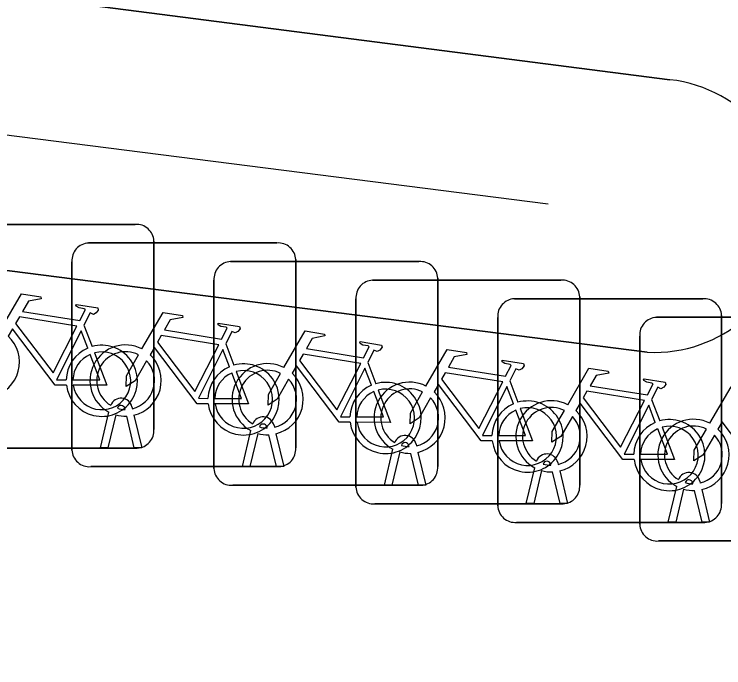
# Model space of a CAD drawing. Extents: x 160663 to 161506, y 382245 to 383291.
# Drawn here: x 160891.903 to 160895.071, y 383228.95 to 383231.87 of the extents above; entities that cross this region are included whole.
import ezdxf

# ---------------------------------------------------------------- set-up
doc = ezdxf.new("R2010")
doc.units = 0
for name, color, linetype in [('IMGEO_Fietsenrek', 7, 'Continuous'), ('IMGEO_Groenvoorziening', 7, 'Continuous'), ('IMGEO_Haag', 7, 'Continuous'), ('IMGEO_Hek', 7, 'Continuous'), ('IMGEO_Voetgangersgebied_open', 7, 'Continuous')]:
    doc.layers.add(name, color=color, linetype=linetype)

msp = doc.modelspace()

# ---------------------------------------------------------------- linework, layer by layer
at = {"layer": 'IMGEO_Fietsenrek'}
for p, q in [((160891.6019, 383230.9305), (160892.4428, 383230.9305)), ((160892.4428, 383230.9305), (160891.6019, 383230.9305)), ((160892.2349, 383230.8475), (160893.0758, 383230.8475)), ((160893.0758, 383230.8475), (160892.2349, 383230.8475)), ((160892.5265, 383230.8561), (160892.5265, 383230.0152)), ((160892.5265, 383230.0152), (160892.5265, 383230.8561)), ((160892.1605, 383229.9229), (160892.1605, 383230.7638)), ((160892.1605, 383230.7638), (160892.1605, 383229.9229)), ((160892.8689, 383230.7645), (160893.7098, 383230.7645)), ((160893.7098, 383230.7645), (160892.8689, 383230.7645)), ((160893.1595, 383230.7731), (160893.1595, 383229.9322)), ((160893.1595, 383229.9322), (160893.1595, 383230.7731)), ((160892.7945, 383229.8399), (160892.7945, 383230.6808)), ((160892.7945, 383230.6808), (160892.7945, 383229.8399)), ((160893.5029, 383230.6815), (160894.3438, 383230.6815)), ((160894.3438, 383230.6815), (160893.5029, 383230.6815)), ((160893.7935, 383230.6901), (160893.7935, 383229.8492)), ((160893.7935, 383229.8492), (160893.7935, 383230.6901)), ((160893.4285, 383229.7569), (160893.4285, 383230.5978)), ((160893.4285, 383230.5978), (160893.4285, 383229.7569)), ((160894.1359, 383230.5985), (160894.9768, 383230.5985)), ((160894.9768, 383230.5985), (160894.1359, 383230.5985)), ((160894.4275, 383230.6071), (160894.4275, 383229.7662)), ((160894.4275, 383229.7662), (160894.4275, 383230.6071)), ((160895.0605, 383230.5241), (160895.0605, 383229.6832)), ((160895.0605, 383229.6832), (160895.0605, 383230.5241)), ((160894.0615, 383229.6739), (160894.0615, 383230.5148)), ((160894.0615, 383230.5148), (160894.0615, 383229.6739)), ((160894.7699, 383230.5155), (160895.6108, 383230.5155)), ((160895.6108, 383230.5155), (160894.7699, 383230.5155)), ((160892.2142, 383230.4802), (160892.2505, 383230.385)), ((160894.6955, 383229.5909), (160894.6955, 383230.4318)), ((160894.6955, 383230.4318), (160894.6955, 383229.5909)), ((160892.8472, 383230.3972), (160892.8835, 383230.302)), ((160893.4812, 383230.3142), (160893.5175, 383230.219)), ((160894.1152, 383230.2312), (160894.1515, 383230.136)), ((160894.7482, 383230.1482), (160894.7845, 383230.053)), ((160892.4286, 383230.1154), (160892.4304, 383230.1075)), ((160892.2875, 383229.9323), (160892.3258, 383230.0923)), ((160892.3562, 383230.0801), (160892.3209, 383229.9323)), ((160892.3979, 383230.1039), (160892.3969, 383230.1082)), ((160892.4374, 383230.0783), (160892.4724, 383229.9323)), ((160892.439, 383229.9323), (160892.4051, 383230.074)), ((160893.0319, 383230.0209), (160893.0309, 383230.0252)), ((160893.0626, 383230.0324), (160893.0644, 383230.0245)), ((160892.9215, 383229.8493), (160892.9598, 383230.0093)), ((160892.9902, 383229.9971), (160892.9549, 383229.8493)), ((160893.073, 383229.8493), (160893.0391, 383229.991)), ((160893.0714, 383229.9953), (160893.1064, 383229.8493)), ((160892.4521, 383229.9315), (160891.6112, 383229.9315)), ((160891.6112, 383229.9315), (160892.4521, 383229.9315)), ((160892.3209, 383229.9323), (160892.2875, 383229.9323)), ((160892.4724, 383229.9323), (160892.439, 383229.9323)), ((160893.5555, 383229.7663), (160893.5938, 383229.9263)), ((160893.6659, 383229.9379), (160893.6649, 383229.9422)), ((160893.6966, 383229.9494), (160893.6984, 383229.9415)), ((160893.6242, 383229.9141), (160893.5889, 383229.7663)), ((160893.707, 383229.7663), (160893.6731, 383229.908)), ((160893.7054, 383229.9123), (160893.7404, 383229.7663)), ((160894.2989, 383229.8549), (160894.2979, 383229.8592)), ((160894.3296, 383229.8664), (160894.3314, 383229.8585)), ((160893.0851, 383229.8485), (160892.2442, 383229.8485)), ((160892.2442, 383229.8485), (160893.0851, 383229.8485)), ((160892.9549, 383229.8493), (160892.9215, 383229.8493)), ((160893.1064, 383229.8493), (160893.073, 383229.8493)), ((160894.1885, 383229.6833), (160894.2268, 383229.8433)), ((160894.2572, 383229.8311), (160894.2219, 383229.6833)), ((160894.34, 383229.6833), (160894.3061, 383229.825)), ((160894.3384, 383229.8293), (160894.3734, 383229.6833)), ((160893.7191, 383229.7655), (160892.8782, 383229.7655)), ((160892.8782, 383229.7655), (160893.7191, 383229.7655)), ((160893.5889, 383229.7663), (160893.5555, 383229.7663)), ((160893.7404, 383229.7663), (160893.707, 383229.7663)), ((160894.8225, 383229.6003), (160894.8608, 383229.7603)), ((160894.9329, 383229.7719), (160894.9319, 383229.7762)), ((160894.9636, 383229.7834), (160894.9654, 383229.7755)), ((160894.8912, 383229.7481), (160894.8559, 383229.6003)), ((160894.974, 383229.6003), (160894.9401, 383229.742)), ((160894.9724, 383229.7463), (160895.0074, 383229.6003)), ((160894.3531, 383229.6825), (160893.5122, 383229.6825)), ((160893.5122, 383229.6825), (160894.3531, 383229.6825)), ((160894.2219, 383229.6833), (160894.1885, 383229.6833)), ((160894.3734, 383229.6833), (160894.34, 383229.6833)), ((160894.9861, 383229.5995), (160894.1452, 383229.5995)), ((160894.1452, 383229.5995), (160894.9861, 383229.5995)), ((160894.8559, 383229.6003), (160894.8225, 383229.6003)), ((160895.0074, 383229.6003), (160894.974, 383229.6003)), ((160895.6201, 383229.5165), (160894.7792, 383229.5165)), ((160894.7792, 383229.5165), (160895.6201, 383229.5165))]:
    msp.add_line(p, q, dxfattribs=at)
for points in [[(160891.8401, 383230.4572), (160891.9348, 383230.6207), (160892.021, 383230.6069), (160892.0227, 383230.5982), (160891.9666, 383230.5873), (160891.9404, 383230.542), (160892.1956, 383230.5012)], [(160892.1956, 383230.5012), (160892.2206, 383230.55), (160892.2155, 383230.554), (160892.1923, 383230.5577), (160892.1796, 383230.5652), (160892.1786, 383230.5683), (160892.1808, 383230.5729), (160892.2756, 383230.5578), (160892.2779, 383230.5475), (160892.2685, 383230.5351), (160892.2561, 383230.5287), (160892.2416, 383230.5349), (160892.2142, 383230.4802)], [(160892.4731, 383230.3742), (160892.5678, 383230.5377), (160892.654, 383230.5239), (160892.6557, 383230.5152), (160892.5996, 383230.5043), (160892.5734, 383230.459), (160892.8286, 383230.4182)], [(160892.1827, 383230.476), (160891.9259, 383230.517), (160891.9092, 383230.4882), (160892.0762, 383230.2679), (160892.1827, 383230.476)], [(160892.8286, 383230.4182), (160892.8536, 383230.467), (160892.8485, 383230.471), (160892.8253, 383230.4747), (160892.8126, 383230.4822), (160892.8116, 383230.4853), (160892.8138, 383230.4899), (160892.9086, 383230.4748), (160892.9109, 383230.4645), (160892.9015, 383230.4521), (160892.8891, 383230.4457), (160892.8746, 383230.4519), (160892.8472, 383230.3972)], [(160892.1358, 383230.2125), (160892.0861, 383230.2126), (160891.8954, 383230.4643), (160891.8764, 383230.4315)], [(160892.2307, 383230.378), (160892.2014, 383230.4548), (160892.092, 383230.2367), (160892.1347, 383230.2366)], [(160892.8157, 383230.393), (160892.5589, 383230.434), (160892.5422, 383230.4052), (160892.7092, 383230.1849), (160892.8157, 383230.393)], [(160893.1071, 383230.2912), (160893.2018, 383230.4547), (160893.288, 383230.4409), (160893.2897, 383230.4322), (160893.2336, 383230.4213), (160893.2074, 383230.376), (160893.4626, 383230.3352)], [(160893.4626, 383230.3352), (160893.4876, 383230.384), (160893.4825, 383230.388), (160893.4593, 383230.3917), (160893.4466, 383230.3992), (160893.4456, 383230.4023), (160893.4478, 383230.4069), (160893.5426, 383230.3918), (160893.5449, 383230.3815), (160893.5355, 383230.3691), (160893.5231, 383230.3627), (160893.5086, 383230.3689), (160893.4812, 383230.3142)], [(160892.7688, 383230.1295), (160892.7191, 383230.1296), (160892.5284, 383230.3813), (160892.5094, 383230.3485)], [(160892.8637, 383230.295), (160892.8344, 383230.3718), (160892.725, 383230.1537), (160892.7677, 383230.1536)], [(160893.7411, 383230.2082), (160893.8358, 383230.3717), (160893.922, 383230.3579), (160893.9237, 383230.3492), (160893.8676, 383230.3383), (160893.8414, 383230.293), (160894.0966, 383230.2522)], [(160892.1647, 383230.2365), (160892.2846, 383230.2363), (160892.2414, 383230.3499)], [(160892.2612, 383230.3568), (160892.3162, 383230.2122), (160892.1661, 383230.2125)], [(160892.4938, 383230.3217), (160892.4422, 383230.2325), (160892.4023, 383230.2065), (160892.4035, 383230.254), (160892.458, 383230.3482)], [(160893.4497, 383230.31), (160893.1929, 383230.351), (160893.1762, 383230.3222), (160893.3432, 383230.1019), (160893.4497, 383230.31)], [(160894.0966, 383230.2522), (160894.1216, 383230.301), (160894.1165, 383230.305), (160894.0933, 383230.3087), (160894.0806, 383230.3162), (160894.0796, 383230.3193), (160894.0818, 383230.3239), (160894.1766, 383230.3088), (160894.1789, 383230.2985), (160894.1695, 383230.2861), (160894.1571, 383230.2797), (160894.1426, 383230.2859), (160894.1152, 383230.2312)], [(160892.8942, 383230.2738), (160892.9492, 383230.1292), (160892.7991, 383230.1295)], [(160893.4028, 383230.0465), (160893.3531, 383230.0466), (160893.1624, 383230.2983), (160893.1434, 383230.2655)], [(160893.4977, 383230.212), (160893.4684, 383230.2888), (160893.359, 383230.0707), (160893.4017, 383230.0706)], [(160894.0837, 383230.227), (160893.8269, 383230.268), (160893.8102, 383230.2392), (160893.9772, 383230.0189), (160894.0837, 383230.227)], [(160894.3741, 383230.1252), (160894.4688, 383230.2887), (160894.555, 383230.2749), (160894.5567, 383230.2662), (160894.5006, 383230.2553), (160894.4744, 383230.21), (160894.7296, 383230.1692)], [(160892.7977, 383230.1535), (160892.9176, 383230.1533), (160892.8744, 383230.2669)], [(160893.1278, 383230.2387), (160893.0762, 383230.1495), (160893.0363, 383230.1235), (160893.0375, 383230.171), (160893.092, 383230.2652)], [(160894.7296, 383230.1692), (160894.7546, 383230.218), (160894.7495, 383230.222), (160894.7263, 383230.2257), (160894.7136, 383230.2332), (160894.7126, 383230.2363), (160894.7148, 383230.2409), (160894.8096, 383230.2258), (160894.8119, 383230.2155), (160894.8025, 383230.2031), (160894.7901, 383230.1967), (160894.7756, 383230.2029), (160894.7482, 383230.1482)], [(160894.0368, 383229.9635), (160893.9871, 383229.9636), (160893.7964, 383230.2153), (160893.7774, 383230.1825)], [(160894.1317, 383230.129), (160894.1024, 383230.2058), (160893.993, 383229.9877), (160894.0357, 383229.9876)], [(160895.0081, 383230.0422), (160895.1028, 383230.2057), (160895.189, 383230.1919), (160895.1907, 383230.1832), (160895.1346, 383230.1723), (160895.1084, 383230.127), (160895.3636, 383230.0862)], [(160893.4317, 383230.0705), (160893.5516, 383230.0703), (160893.5084, 383230.1839)], [(160893.5282, 383230.1908), (160893.5832, 383230.0462), (160893.4331, 383230.0465)], [(160893.7618, 383230.1557), (160893.7102, 383230.0665), (160893.6703, 383230.0405), (160893.6715, 383230.088), (160893.726, 383230.1822)], [(160894.7167, 383230.144), (160894.4599, 383230.185), (160894.4432, 383230.1562), (160894.6102, 383229.9359), (160894.7167, 383230.144)], [(160894.6698, 383229.8805), (160894.6201, 383229.8806), (160894.4294, 383230.1323), (160894.4104, 383230.0995)], [(160894.7647, 383230.046), (160894.7354, 383230.1228), (160894.626, 383229.9047), (160894.6687, 383229.9046)], [(160894.0657, 383229.9875), (160894.1856, 383229.9873), (160894.1424, 383230.1009)], [(160894.1622, 383230.1078), (160894.2172, 383229.9632), (160894.0671, 383229.9635)], [(160894.3948, 383230.0727), (160894.3432, 383229.9835), (160894.3033, 383229.9575), (160894.3045, 383230.005), (160894.359, 383230.0992)], [(160895.3038, 383229.7975), (160895.2541, 383229.7976), (160895.0634, 383230.0493), (160895.0444, 383230.0165)], [(160894.6987, 383229.9045), (160894.8186, 383229.9043), (160894.7754, 383230.0179)], [(160894.7952, 383230.0248), (160894.8502, 383229.8802), (160894.7001, 383229.8805)], [(160895.0288, 383229.9897), (160894.9772, 383229.9005), (160894.9373, 383229.8745), (160894.9385, 383229.922), (160894.993, 383230.0162)]]:
    msp.add_lwpolyline(points, dxfattribs=at)
for centre, radius, start, end in [((160892.4486, 383230.8528), 0.0779, 2.4484, 94.2845), ((160892.4486, 383230.8528), 0.0779, 2.4484, 94.2845), ((160892.2382, 383230.7696), 0.0779, 92.4484, 184.2845), ((160892.2382, 383230.7696), 0.0779, 92.4484, 184.2845), ((160893.0816, 383230.7698), 0.0779, 2.4484, 94.2845), ((160893.0816, 383230.7698), 0.0779, 2.4484, 94.2845), ((160892.8722, 383230.6866), 0.0779, 92.4484, 184.2845), ((160892.8722, 383230.6866), 0.0779, 92.4484, 184.2845), ((160893.7156, 383230.6868), 0.0779, 2.4484, 94.2845), ((160893.7156, 383230.6868), 0.0779, 2.4484, 94.2845), ((160893.5062, 383230.6036), 0.0779, 92.4484, 184.2845), ((160893.5062, 383230.6036), 0.0779, 92.4484, 184.2845), ((160894.3496, 383230.6038), 0.0779, 2.4484, 94.2845), ((160894.3496, 383230.6038), 0.0779, 2.4484, 94.2845), ((160894.1392, 383230.5206), 0.0779, 92.4484, 184.2845), ((160894.1392, 383230.5206), 0.0779, 92.4484, 184.2845), ((160894.9826, 383230.5208), 0.0779, 2.4484, 94.2845), ((160894.9826, 383230.5208), 0.0779, 2.4484, 94.2845), ((160894.7732, 383230.4376), 0.0779, 92.4484, 184.2845), ((160894.7732, 383230.4376), 0.0779, 92.4484, 184.2845), ((160891.7671, 383230.3159), 0.159, 283.5766, 46.6042), ((160892.2937, 383230.2319), 0.159, 113.3408, 178.3217), ((160892.2937, 383230.2319), 0.159, 187.0065, 105.7708), ((160892.4001, 383230.2329), 0.159, 62.6766, 242.1369), ((160892.2937, 383230.2319), 0.129, 113.923, 177.9556), ((160892.2937, 383230.2319), 0.129, 188.6715, 104.5883), ((160892.4001, 383230.2329), 0.129, 63.3192, 238.903), ((160892.4001, 383230.2329), 0.159, 283.5766, 46.6042), ((160892.4001, 383230.2329), 0.129, 283.6043, 43.4302), ((160892.9267, 383230.1489), 0.159, 187.0065, 105.7708), ((160893.0341, 383230.1499), 0.159, 62.6766, 242.1369), ((160892.9267, 383230.1489), 0.159, 113.3408, 178.3217), ((160892.9267, 383230.1489), 0.129, 188.6715, 104.5883), ((160893.0341, 383230.1499), 0.129, 63.3192, 238.903), ((160892.9267, 383230.1489), 0.129, 113.923, 177.9556), ((160893.0341, 383230.1499), 0.129, 283.6043, 43.4302), ((160893.0341, 383230.1499), 0.159, 283.5766, 46.6042), ((160893.5607, 383230.0659), 0.159, 113.3408, 178.3217), ((160893.5607, 383230.0659), 0.159, 187.0065, 105.7708), ((160893.6681, 383230.0669), 0.159, 62.6766, 242.1369), ((160893.5607, 383230.0659), 0.129, 113.923, 177.9556), ((160893.5607, 383230.0659), 0.129, 188.6715, 104.5883), ((160893.6681, 383230.0669), 0.129, 63.3192, 238.903), ((160893.6681, 383230.0669), 0.159, 283.5766, 46.6042), ((160892.3799, 383230.1043), 0.0499, 12.8025, 158.6934), ((160893.6681, 383230.0669), 0.129, 283.6043, 43.4302), ((160894.1947, 383229.9829), 0.159, 187.0065, 105.7708), ((160894.3011, 383229.9839), 0.159, 62.6766, 242.1369), ((160892.3799, 383230.1043), 0.0174, 12.8025, 163.4502), ((160892.4001, 383230.2329), 0.129, 253.415, 269.0204), ((160894.1947, 383229.9829), 0.159, 113.3408, 178.3217), ((160894.1947, 383229.9829), 0.129, 188.6715, 104.5883), ((160894.3011, 383229.9839), 0.129, 63.3192, 238.903), ((160892.4001, 383230.2329), 0.159, 253.9967, 271.7867), ((160894.1947, 383229.9829), 0.129, 113.923, 177.9556), ((160894.3011, 383229.9839), 0.159, 283.5766, 46.6042), ((160893.0139, 383230.0213), 0.0499, 12.8025, 158.6934), ((160894.3011, 383229.9839), 0.129, 283.6043, 43.4302), ((160894.8277, 383229.8999), 0.159, 113.3408, 178.3217), ((160894.8277, 383229.8999), 0.159, 187.0065, 105.7708), ((160894.9351, 383229.9009), 0.159, 62.6766, 242.1369), ((160892.4488, 383230.0094), 0.0779, 272.4484, 4.2845), ((160892.4488, 383230.0094), 0.0779, 272.4484, 4.2845), ((160893.0139, 383230.0213), 0.0174, 12.8025, 163.4502), ((160893.0341, 383230.1499), 0.129, 253.415, 269.0204), ((160894.8277, 383229.8999), 0.129, 113.923, 177.9556), ((160894.8277, 383229.8999), 0.129, 188.6715, 104.5883), ((160894.9351, 383229.9009), 0.129, 63.3192, 238.903), ((160894.9351, 383229.9009), 0.159, 283.5766, 46.6042), ((160893.0341, 383230.1499), 0.159, 253.9967, 271.7867), ((160893.6479, 383229.9383), 0.0499, 12.8025, 158.6934), ((160894.9351, 383229.9009), 0.129, 283.6043, 43.4302), ((160893.6479, 383229.9383), 0.0174, 12.8025, 163.4502), ((160892.2384, 383229.9262), 0.0779, 182.4484, 274.2845), ((160892.2384, 383229.9262), 0.0779, 182.4484, 274.2845), ((160893.0818, 383229.9264), 0.0779, 272.4484, 4.2845), ((160893.0818, 383229.9264), 0.0779, 272.4484, 4.2845), ((160893.6681, 383230.0669), 0.129, 253.415, 269.0204), ((160893.6681, 383230.0669), 0.159, 253.9967, 271.7867), ((160894.2809, 383229.8553), 0.0499, 12.8025, 158.6934), ((160894.2809, 383229.8553), 0.0174, 12.8025, 163.4502), ((160894.3011, 383229.9839), 0.129, 253.415, 269.0204), ((160892.8724, 383229.8432), 0.0779, 182.4484, 274.2845), ((160892.8724, 383229.8432), 0.0779, 182.4484, 274.2845), ((160893.7158, 383229.8434), 0.0779, 272.4484, 4.2845), ((160893.7158, 383229.8434), 0.0779, 272.4484, 4.2845), ((160894.3011, 383229.9839), 0.159, 253.9967, 271.7867), ((160894.9149, 383229.7723), 0.0499, 12.8025, 158.6934), ((160894.3498, 383229.7604), 0.0779, 272.4484, 4.2845), ((160894.3498, 383229.7604), 0.0779, 272.4484, 4.2845), ((160894.9149, 383229.7723), 0.0174, 12.8025, 163.4502), ((160894.9351, 383229.9009), 0.129, 253.415, 269.0204), ((160893.5064, 383229.7602), 0.0779, 182.4484, 274.2845), ((160893.5064, 383229.7602), 0.0779, 182.4484, 274.2845), ((160894.9351, 383229.9009), 0.159, 253.9967, 271.7867), ((160894.1394, 383229.6772), 0.0779, 182.4484, 274.2845), ((160894.1394, 383229.6772), 0.0779, 182.4484, 274.2845), ((160894.9828, 383229.6774), 0.0779, 272.4484, 4.2845), ((160894.9828, 383229.6774), 0.0779, 272.4484, 4.2845), ((160894.7734, 383229.5942), 0.0779, 182.4484, 274.2845), ((160894.7734, 383229.5942), 0.0779, 182.4484, 274.2845)]:
    msp.add_arc(centre, radius, start, end, dxfattribs=at)
at = {"layer": 'IMGEO_Groenvoorziening'}
for points in [[(160894.83, 383231.577), (160870.299, 383234.735)], [(160870.16, 383233.492), (160871.009, 383233.384), (160885.381, 383231.552), (160894.729, 383230.36)]]:
    msp.add_lwpolyline(points, dxfattribs=at)
msp.add_arc((160894.7623, 383230.9699), 0.6108, 266.8758, 83.6359, dxfattribs=at)
at = {"layer": 'IMGEO_Haag'}
for points in [[(160894.83, 383231.577), (160870.299, 383234.735)], [(160870.16, 383233.492), (160871.009, 383233.384), (160885.381, 383231.552), (160894.729, 383230.36)]]:
    msp.add_lwpolyline(points, dxfattribs=at)
msp.add_arc((160894.7623, 383230.9699), 0.6108, 266.8758, 83.6359, dxfattribs=at)
at = {"layer": 'IMGEO_Hek'}
msp.add_lwpolyline([(160870.379, 383234.07), (160894.286, 383231.023)], dxfattribs=at)
at = {"layer": 'IMGEO_Voetgangersgebied_open'}
for points in [[(160870.299, 383234.735), (160894.83, 383231.577)], [(160894.729, 383230.36), (160885.381, 383231.552), (160885.343, 383231.216), (160885.083, 383228.95), (160870.69, 383230.787), (160871.009, 383233.384), (160870.16, 383233.492)]]:
    msp.add_lwpolyline(points, dxfattribs=at)
msp.add_arc((160894.7623, 383230.9699), 0.6108, 266.8758, 83.6359, dxfattribs=at)

doc.saveas('drawing.dxf')
